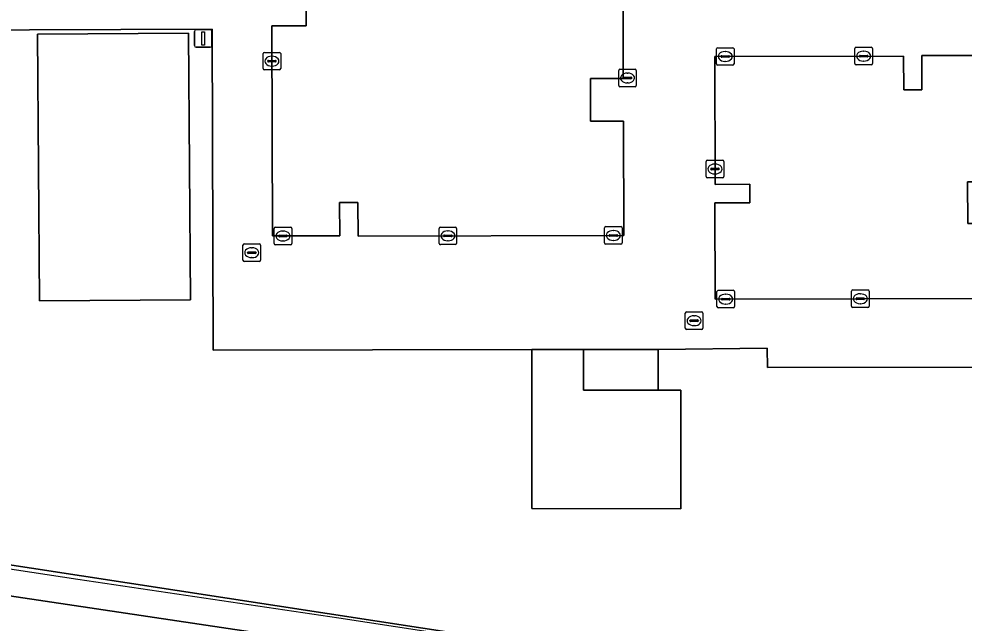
# Model space of a CAD drawing. Extents: x 160203 to 161530, y 379528 to 381797.
# Drawn here: x 160864.7 to 160918.3, y 380552.4 to 380586.7 of the extents above; entities that cross this region are included whole.
import ezdxf

# ---------------------------------------------------------------- set-up
doc = ezdxf.new("R2010")
doc.units = 0
for name, color, linetype in [('IMGEO_Gemengd_bos', 7, 'Continuous'), ('IMGEO_Grasland_overig', 7, 'Continuous'), ('IMGEO_Hek', 7, 'Continuous'), ('IMGEO_Kolk', 7, 'Continuous'), ('IMGEO_Lichtmast', 7, 'Continuous'), ('IMGEO_Pand', 7, 'Continuous'), ('IMGEO_Parkeervlak_gesloten', 7, 'Continuous'), ('IMGEO_Rioolput', 7, 'Continuous'), ('IMGEO_Voetpad_gesloten', 7, 'Continuous'), ('IMGEO_Voetpad_open', 7, 'Continuous')]:
    doc.layers.add(name, color=color, linetype=linetype)

msp = doc.modelspace()

# ---------------------------------------------------------------- linework, layer by layer
at = {"layer": 'IMGEO_Gemengd_bos'}
for points in [[(160922.55, 380566.943), (160907.177, 380566.928), (160907.163, 380568.024), (160900.967, 380567.948), (160900.966, 380565.639), (160902.266, 380565.639), (160902.262, 380558.9), (160893.793, 380558.906), (160893.798, 380567.946), (160875.705, 380567.915), (160875.643, 380586.135), (160854.884, 380586.065)], [(160845.74, 380558.527), (160910.065, 380548.671)]]:
    msp.add_lwpolyline(points, dxfattribs=at)
msp.add_lwpolyline([(160874.413, 380570.765), (160865.834, 380570.704), (160865.726, 380585.858), (160874.305, 380585.919)], close=True, dxfattribs=at)
at = {"layer": 'IMGEO_Grasland_overig'}
msp.add_lwpolyline([(160940.686, 380542.511), (160940.334, 380544.69), (160910.065, 380548.671), (160845.74, 380558.527), (160845.744, 380556.692)], close=True, dxfattribs=at)
at = {"layer": 'IMGEO_Hek'}
msp.add_lwpolyline([(160964.899, 380552.777), (160964.896, 380551.38), (160959.504, 380551), (160940.157, 380543.996), (160899.412, 380550.147), (160882.829, 380552.68), (160868.014, 380554.875), (160845.741, 380558.276)], dxfattribs=at)
at = {"layer": 'IMGEO_Kolk'}
for p, q in [((160878.535, 380583.9), (160878.535, 380584.752)), ((160878.61, 380584.826), (160879.462, 380584.826)), ((160879.536, 380584.752), (160879.536, 380583.9)), ((160904.277, 380584.166), (160904.277, 380585.018)), ((160904.352, 380585.092), (160905.204, 380585.092)), ((160904.765, 380584.872), (160904.79, 380584.872)), ((160905.278, 380585.018), (160905.278, 380584.166)), ((160912.137, 380584.186), (160912.137, 380585.038)), ((160912.212, 380585.112), (160913.064, 380585.112)), ((160912.625, 380584.892), (160912.65, 380584.892)), ((160913.138, 380585.038), (160913.138, 380584.186)), ((160878.794, 380584.32), (160878.794, 380584.332)), ((160879.232, 380584.283), (160878.834, 380584.283)), ((160878.837, 380584.369), (160879.235, 380584.369)), ((160879.023, 380584.606), (160879.048, 380584.606)), ((160879.278, 380584.332), (160879.278, 380584.32)), ((160904.536, 380584.586), (160904.536, 380584.598)), ((160904.974, 380584.549), (160904.576, 380584.549)), ((160904.579, 380584.635), (160904.977, 380584.635)), ((160904.788, 380584.312), (160904.763, 380584.312)), ((160905.02, 380584.598), (160905.02, 380584.586)), ((160912.396, 380584.606), (160912.396, 380584.618)), ((160912.834, 380584.569), (160912.436, 380584.569)), ((160912.439, 380584.655), (160912.837, 380584.655)), ((160912.648, 380584.332), (160912.623, 380584.332)), ((160912.88, 380584.618), (160912.88, 380584.606)), ((160879.462, 380583.826), (160878.61, 380583.826)), ((160879.046, 380584.046), (160879.021, 380584.046)), ((160898.727, 380582.943), (160898.727, 380583.795)), ((160898.802, 380583.869), (160899.654, 380583.869)), ((160899.728, 380583.795), (160899.728, 380582.943)), ((160905.204, 380584.092), (160904.352, 380584.092)), ((160913.064, 380584.112), (160912.212, 380584.112)), ((160898.986, 380583.363), (160898.986, 380583.375)), ((160899.424, 380583.326), (160899.026, 380583.326)), ((160899.029, 380583.412), (160899.427, 380583.412)), ((160899.215, 380583.649), (160899.24, 380583.649)), ((160899.47, 380583.375), (160899.47, 380583.363)), ((160899.654, 380582.869), (160898.802, 380582.869)), ((160899.238, 380583.089), (160899.213, 380583.089)), ((160903.694, 380577.773), (160903.694, 380578.625)), ((160903.769, 380578.699), (160904.621, 380578.699)), ((160904.182, 380578.479), (160904.207, 380578.479)), ((160904.695, 380578.625), (160904.695, 380577.773)), ((160903.953, 380578.193), (160903.953, 380578.205)), ((160904.391, 380578.156), (160903.993, 380578.156)), ((160903.996, 380578.242), (160904.394, 380578.242)), ((160904.205, 380577.919), (160904.18, 380577.919)), ((160904.437, 380578.205), (160904.437, 380578.193)), ((160904.621, 380577.699), (160903.769, 380577.699)), ((160879.162, 380573.969), (160879.162, 380574.821)), ((160879.237, 380574.895), (160880.089, 380574.895)), ((160879.65, 380574.675), (160879.675, 380574.675)), ((160880.163, 380574.821), (160880.163, 380573.969)), ((160888.526, 380573.975), (160888.526, 380574.827)), ((160888.601, 380574.901), (160889.453, 380574.901)), ((160889.014, 380574.681), (160889.039, 380574.681)), ((160889.527, 380574.827), (160889.527, 380573.975)), ((160897.926, 380573.999), (160897.926, 380574.851)), ((160898.001, 380574.925), (160898.853, 380574.925)), ((160898.414, 380574.705), (160898.439, 380574.705)), ((160898.927, 380574.851), (160898.927, 380573.999)), ((160879.421, 380574.389), (160879.421, 380574.401)), ((160879.859, 380574.352), (160879.461, 380574.352)), ((160879.464, 380574.438), (160879.862, 380574.438)), ((160879.673, 380574.115), (160879.648, 380574.115)), ((160879.905, 380574.401), (160879.905, 380574.389)), ((160888.785, 380574.395), (160888.785, 380574.407)), ((160889.223, 380574.358), (160888.825, 380574.358)), ((160888.828, 380574.444), (160889.226, 380574.444)), ((160889.037, 380574.121), (160889.012, 380574.121)), ((160889.269, 380574.407), (160889.269, 380574.395)), ((160898.185, 380574.419), (160898.185, 380574.431)), ((160898.623, 380574.382), (160898.225, 380574.382)), ((160898.228, 380574.468), (160898.626, 380574.468)), ((160898.437, 380574.145), (160898.412, 380574.145)), ((160898.669, 380574.431), (160898.669, 380574.419)), ((160880.089, 380573.895), (160879.237, 380573.895)), ((160889.453, 380573.901), (160888.601, 380573.901)), ((160898.853, 380573.925), (160898.001, 380573.925)), ((160912.022, 380571.328), (160912.874, 380571.328)), ((160904.307, 380570.382), (160904.307, 380571.234)), ((160904.382, 380571.308), (160905.234, 380571.308)), ((160904.566, 380570.802), (160904.566, 380570.814)), ((160904.609, 380570.851), (160905.007, 380570.851)), ((160904.795, 380571.088), (160904.82, 380571.088)), ((160905.05, 380570.814), (160905.05, 380570.802)), ((160905.308, 380571.234), (160905.308, 380570.382)), ((160911.947, 380570.402), (160911.947, 380571.254)), ((160912.206, 380570.822), (160912.206, 380570.834)), ((160912.644, 380570.785), (160912.246, 380570.785)), ((160912.249, 380570.871), (160912.647, 380570.871)), ((160912.435, 380571.108), (160912.46, 380571.108)), ((160912.69, 380570.834), (160912.69, 380570.822)), ((160912.948, 380571.254), (160912.948, 380570.402)), ((160905.234, 380570.308), (160904.382, 380570.308)), ((160905.004, 380570.765), (160904.606, 380570.765)), ((160904.818, 380570.528), (160904.793, 380570.528)), ((160912.874, 380570.328), (160912.022, 380570.328)), ((160912.458, 380570.548), (160912.433, 380570.548))]:
    msp.add_line(p, q, dxfattribs=at)
for points in [[(160878.535, 380583.9), (160878.535, 380584.752)], [(160878.61, 380584.826), (160879.462, 380584.826)], [(160879.536, 380584.752), (160879.536, 380583.9)], [(160904.277, 380584.166), (160904.277, 380585.018)], [(160904.352, 380585.092), (160905.204, 380585.092)], [(160905.278, 380585.018), (160905.278, 380584.166)], [(160912.137, 380584.186), (160912.137, 380585.038)], [(160912.212, 380585.112), (160913.064, 380585.112)], [(160913.138, 380585.038), (160913.138, 380584.186)], [(160879.462, 380583.826), (160878.61, 380583.826)], [(160898.727, 380582.943), (160898.727, 380583.795)], [(160898.802, 380583.869), (160899.654, 380583.869)], [(160899.728, 380583.795), (160899.728, 380582.943)], [(160905.204, 380584.092), (160904.352, 380584.092)], [(160913.064, 380584.112), (160912.212, 380584.112)], [(160899.654, 380582.869), (160898.802, 380582.869)], [(160903.694, 380577.773), (160903.694, 380578.625)], [(160903.769, 380578.699), (160904.621, 380578.699)], [(160904.695, 380578.625), (160904.695, 380577.773)], [(160904.621, 380577.699), (160903.769, 380577.699)], [(160879.162, 380573.969), (160879.162, 380574.821)], [(160879.237, 380574.895), (160880.089, 380574.895)], [(160880.163, 380574.821), (160880.163, 380573.969)], [(160888.526, 380573.975), (160888.526, 380574.827)], [(160888.601, 380574.901), (160889.453, 380574.901)], [(160889.527, 380574.827), (160889.527, 380573.975)], [(160897.926, 380573.999), (160897.926, 380574.851)], [(160898.001, 380574.925), (160898.853, 380574.925)], [(160898.927, 380574.851), (160898.927, 380573.999)], [(160880.089, 380573.895), (160879.237, 380573.895)], [(160889.453, 380573.901), (160888.601, 380573.901)], [(160898.853, 380573.925), (160898.001, 380573.925)], [(160912.022, 380571.328), (160912.874, 380571.328)], [(160904.307, 380570.382), (160904.307, 380571.234)], [(160904.382, 380571.308), (160905.234, 380571.308)], [(160905.308, 380571.234), (160905.308, 380570.382)], [(160911.947, 380570.402), (160911.947, 380571.254)], [(160912.948, 380571.254), (160912.948, 380570.402)], [(160905.234, 380570.308), (160904.382, 380570.308)], [(160912.874, 380570.328), (160912.022, 380570.328)]]:
    msp.add_lwpolyline(points, dxfattribs=at)
for centre, radius, start, end in [((160878.612, 380584.75), 0.0765, 91.552, 178.448), ((160878.612, 380584.75), 0.0765, 91.552, 178.448), ((160879.46, 380584.75), 0.0765, 1.552, 88.448), ((160879.46, 380584.75), 0.0765, 1.552, 88.448), ((160904.354, 380585.016), 0.0765, 91.552, 178.448), ((160904.354, 380585.016), 0.0765, 91.552, 178.448), ((160905.202, 380585.016), 0.0765, 1.552, 88.448), ((160905.202, 380585.016), 0.0765, 1.552, 88.448), ((160912.214, 380585.036), 0.0765, 91.552, 178.448), ((160912.214, 380585.036), 0.0765, 91.552, 178.448), ((160913.062, 380585.036), 0.0765, 1.552, 88.448), ((160913.062, 380585.036), 0.0765, 1.552, 88.448), ((160878.834, 380584.329), 0.0403, 85.8775, 175.7526), ((160878.831, 380584.319), 0.0366, 178.938, 274.7102), ((160879.235, 380584.326), 0.043, 264.8664, 352.4533), ((160879.239, 380584.331), 0.0386, 1.7309, 96.639), ((160904.576, 380584.595), 0.0403, 85.8775, 175.7526), ((160904.573, 380584.585), 0.0366, 178.938, 274.7102), ((160904.977, 380584.592), 0.043, 264.8664, 352.4533), ((160904.981, 380584.597), 0.0386, 1.7309, 96.639), ((160912.436, 380584.615), 0.0403, 85.8775, 175.7526), ((160912.433, 380584.605), 0.0366, 178.938, 274.7102), ((160912.837, 380584.612), 0.043, 264.8664, 352.4533), ((160912.841, 380584.617), 0.0386, 1.7309, 96.639), ((160878.612, 380583.902), 0.0765, 181.552, 268.448), ((160878.612, 380583.902), 0.0765, 181.552, 268.448), ((160879.46, 380583.902), 0.0765, 271.552, 358.448), ((160879.46, 380583.902), 0.0765, 271.552, 358.448), ((160898.804, 380583.793), 0.0765, 91.552, 178.448), ((160898.804, 380583.793), 0.0765, 91.552, 178.448), ((160899.652, 380583.793), 0.0765, 1.552, 88.448), ((160899.652, 380583.793), 0.0765, 1.552, 88.448), ((160904.354, 380584.168), 0.0765, 181.552, 268.448), ((160904.354, 380584.168), 0.0765, 181.552, 268.448), ((160905.202, 380584.168), 0.0765, 271.552, 358.448), ((160905.202, 380584.168), 0.0765, 271.552, 358.448), ((160912.214, 380584.188), 0.0765, 181.552, 268.448), ((160912.214, 380584.188), 0.0765, 181.552, 268.448), ((160913.062, 380584.188), 0.0765, 271.552, 358.448), ((160913.062, 380584.188), 0.0765, 271.552, 358.448), ((160899.026, 380583.372), 0.0403, 85.8775, 175.7526), ((160899.023, 380583.362), 0.0366, 178.938, 274.7102), ((160899.427, 380583.369), 0.043, 264.8664, 352.4533), ((160899.431, 380583.374), 0.0386, 1.7309, 96.639), ((160898.804, 380582.945), 0.0765, 181.552, 268.448), ((160898.804, 380582.945), 0.0765, 181.552, 268.448), ((160899.652, 380582.945), 0.0765, 271.552, 358.448), ((160899.652, 380582.945), 0.0765, 271.552, 358.448), ((160903.771, 380578.623), 0.0765, 91.552, 178.448), ((160903.771, 380578.623), 0.0765, 91.552, 178.448), ((160904.619, 380578.623), 0.0765, 1.552, 88.448), ((160904.619, 380578.623), 0.0765, 1.552, 88.448), ((160903.771, 380577.775), 0.0765, 181.552, 268.448), ((160903.771, 380577.775), 0.0765, 181.552, 268.448), ((160903.993, 380578.202), 0.0403, 85.8775, 175.7526), ((160903.99, 380578.192), 0.0366, 178.938, 274.7102), ((160904.394, 380578.199), 0.043, 264.8664, 352.4533), ((160904.398, 380578.204), 0.0386, 1.7309, 96.639), ((160904.619, 380577.775), 0.0765, 271.552, 358.448), ((160904.619, 380577.775), 0.0765, 271.552, 358.448), ((160879.239, 380574.819), 0.0765, 91.552, 178.448), ((160879.239, 380574.819), 0.0765, 91.552, 178.448), ((160880.087, 380574.819), 0.0765, 1.552, 88.448), ((160880.087, 380574.819), 0.0765, 1.552, 88.448), ((160888.603, 380574.825), 0.0765, 91.552, 178.448), ((160888.603, 380574.825), 0.0765, 91.552, 178.448), ((160889.451, 380574.825), 0.0765, 1.552, 88.448), ((160889.451, 380574.825), 0.0765, 1.552, 88.448), ((160898.003, 380574.849), 0.0765, 91.552, 178.448), ((160898.003, 380574.849), 0.0765, 91.552, 178.448), ((160898.851, 380574.849), 0.0765, 1.552, 88.448), ((160898.851, 380574.849), 0.0765, 1.552, 88.448), ((160879.461, 380574.398), 0.0403, 85.8775, 175.7526), ((160879.458, 380574.388), 0.0366, 178.938, 274.7102), ((160879.862, 380574.395), 0.043, 264.8664, 352.4533), ((160879.866, 380574.4), 0.0386, 1.7309, 96.639), ((160888.825, 380574.404), 0.0403, 85.8775, 175.7526), ((160888.822, 380574.394), 0.0366, 178.938, 274.7102), ((160889.226, 380574.401), 0.043, 264.8664, 352.4533), ((160889.23, 380574.406), 0.0386, 1.7309, 96.639), ((160898.003, 380574.001), 0.0765, 181.552, 268.448), ((160898.003, 380574.001), 0.0765, 181.552, 268.448), ((160898.225, 380574.428), 0.0403, 85.8775, 175.7526), ((160898.222, 380574.418), 0.0366, 178.938, 274.7102), ((160898.626, 380574.425), 0.043, 264.8664, 352.4533), ((160898.63, 380574.43), 0.0386, 1.7309, 96.639), ((160898.851, 380574.001), 0.0765, 271.552, 358.448), ((160898.851, 380574.001), 0.0765, 271.552, 358.448), ((160879.239, 380573.971), 0.0765, 181.552, 268.448), ((160879.239, 380573.971), 0.0765, 181.552, 268.448), ((160880.087, 380573.971), 0.0765, 271.552, 358.448), ((160880.087, 380573.971), 0.0765, 271.552, 358.448), ((160888.603, 380573.977), 0.0765, 181.552, 268.448), ((160888.603, 380573.977), 0.0765, 181.552, 268.448), ((160889.451, 380573.977), 0.0765, 271.552, 358.448), ((160889.451, 380573.977), 0.0765, 271.552, 358.448), ((160912.024, 380571.252), 0.0765, 91.552, 178.448), ((160912.024, 380571.252), 0.0765, 91.552, 178.448), ((160912.872, 380571.252), 0.0765, 1.552, 88.448), ((160912.872, 380571.252), 0.0765, 1.552, 88.448), ((160904.384, 380571.232), 0.0765, 91.552, 178.448), ((160904.384, 380571.232), 0.0765, 91.552, 178.448), ((160904.606, 380570.811), 0.0403, 85.8775, 175.7526), ((160904.603, 380570.801), 0.0366, 178.938, 274.7102), ((160905.007, 380570.808), 0.043, 264.8664, 352.4533), ((160905.011, 380570.813), 0.0386, 1.7309, 96.639), ((160905.232, 380571.232), 0.0765, 1.552, 88.448), ((160905.232, 380571.232), 0.0765, 1.552, 88.448), ((160912.246, 380570.831), 0.0403, 85.8775, 175.7526), ((160912.243, 380570.821), 0.0366, 178.938, 274.7102), ((160912.647, 380570.828), 0.043, 264.8664, 352.4533), ((160912.651, 380570.833), 0.0386, 1.7309, 96.639), ((160904.384, 380570.384), 0.0765, 181.552, 268.448), ((160904.384, 380570.384), 0.0765, 181.552, 268.448), ((160905.232, 380570.384), 0.0765, 271.552, 358.448), ((160905.232, 380570.384), 0.0765, 271.552, 358.448), ((160912.024, 380570.404), 0.0765, 181.552, 268.448), ((160912.024, 380570.404), 0.0765, 181.552, 268.448), ((160912.872, 380570.404), 0.0765, 271.552, 358.448), ((160912.872, 380570.404), 0.0765, 271.552, 358.448)]:
    msp.add_arc(centre, radius, start, end, dxfattribs=at)
for centre, major_axis, ratio, start_param, end_param in [((160904.764, 380584.592), (-0.387, 0.002), 0.722429, 4.712389, 7.853982), ((160904.789, 380584.592), (-0.39, 0.002), 0.717154, 1.570796, 4.712389), ((160912.624, 380584.612), (-0.387, 0.002), 0.722429, 4.712389, 7.853982), ((160912.649, 380584.612), (-0.39, 0.002), 0.717154, 1.570796, 4.712389), ((160879.022, 380584.326), (-0.387, 0.002), 0.722429, 4.712389, 7.853982), ((160879.047, 380584.326), (-0.39, 0.002), 0.717154, 1.570796, 4.712389), ((160899.214, 380583.369), (-0.387, 0.002), 0.722429, 4.712389, 7.853982), ((160899.239, 380583.369), (-0.39, 0.002), 0.717154, 1.570796, 4.712389), ((160904.181, 380578.199), (-0.387, 0.002), 0.722429, 4.712389, 7.853982), ((160904.206, 380578.199), (-0.39, 0.002), 0.717154, 1.570796, 4.712389), ((160879.649, 380574.395), (-0.387, 0.002), 0.722429, 4.712389, 7.853982), ((160879.674, 380574.395), (-0.39, 0.002), 0.717154, 1.570796, 4.712389), ((160889.013, 380574.401), (-0.387, 0.002), 0.722429, 4.712389, 7.853982), ((160889.038, 380574.401), (-0.39, 0.002), 0.717154, 1.570796, 4.712389), ((160898.413, 380574.425), (-0.387, 0.002), 0.722429, 4.712389, 7.853982), ((160898.438, 380574.425), (-0.39, 0.002), 0.717154, 1.570796, 4.712389), ((160904.794, 380570.808), (-0.387, 0.002), 0.722429, 4.712389, 7.853982), ((160904.819, 380570.808), (-0.39, 0.002), 0.717154, 1.570796, 4.712389), ((160912.434, 380570.828), (-0.387, 0.002), 0.722429, 4.712389, 7.853982), ((160912.459, 380570.828), (-0.39, 0.002), 0.717154, 1.570796, 4.712389)]:
    msp.add_ellipse(centre, major_axis=major_axis, ratio=ratio, start_param=start_param, end_param=end_param, dxfattribs=at)
at = {"layer": 'IMGEO_Lichtmast'}
for p, q in [((160874.636, 380585.217), (160874.636, 380586.017)), ((160874.636, 380586.017), (160874.636, 380585.217)), ((160874.736, 380586.117), (160875.526, 380586.117)), ((160875.526, 380586.117), (160874.736, 380586.117)), ((160875.626, 380586.017), (160875.626, 380585.217)), ((160875.626, 380585.217), (160875.626, 380586.017)), ((160875.526, 380585.117), (160874.736, 380585.117)), ((160874.736, 380585.117), (160875.526, 380585.117))]:
    msp.add_line(p, q, dxfattribs=at)
msp.add_lwpolyline([(160875.056, 380585.992), (160875.206, 380585.992), (160875.206, 380585.242), (160875.056, 380585.242), (160875.056, 380585.992)], dxfattribs=at)
for centre, start, end in [((160874.736, 380586.017), 90, 180), ((160874.736, 380586.017), 90, 180), ((160875.526, 380586.017), 0, 90), ((160875.526, 380586.017), 360, 90), ((160874.736, 380585.217), 180, 270), ((160874.736, 380585.217), 180, 270), ((160875.526, 380585.217), 270, 0), ((160875.526, 380585.217), 270, 0)]:
    msp.add_arc(centre, 0.1, start, end, dxfattribs=at)
at = {"layer": 'IMGEO_Pand'}
for points in [[(160883.926, 380574.388), (160899.027, 380574.427), (160899.01, 380580.919), (160897.126, 380580.914), (160897.119, 380583.343), (160898.982, 380583.348), (160898.958, 380592.854), (160893.607, 380592.84), (160893.612, 380590.945), (160892.572, 380590.942), (160892.567, 380592.871), (160879, 380592.835), (160879.015, 380587.431), (160880.975, 380587.436), (160880.978, 380586.331), (160879.031, 380586.326), (160879.063, 380574.393), (160882.886, 380574.403), (160882.881, 380576.292), (160883.921, 380576.295)], [(160865.834, 380570.704), (160874.413, 380570.765), (160874.305, 380585.919), (160865.726, 380585.858)], [(160904.208, 380570.806), (160920.449, 380570.849), (160920.438, 380575.102), (160918.547, 380575.097), (160918.54, 380577.471), (160920.53, 380577.477), (160920.512, 380584.65), (160915.933, 380584.638), (160915.938, 380582.698), (160914.913, 380582.695), (160914.908, 380584.618), (160904.178, 380584.59), (160904.197, 380577.323), (160906.174, 380577.329), (160906.177, 380576.284), (160904.194, 380576.279)], [(160900.967, 380567.948), (160896.724, 380567.951), (160896.723, 380565.642), (160900.966, 380565.639)]]:
    msp.add_lwpolyline(points, close=True, dxfattribs=at)
at = {"layer": 'IMGEO_Parkeervlak_gesloten'}
msp.add_lwpolyline([(161024.98, 380529.951), (161000, 380533.651), (160940.686, 380542.511), (160845.744, 380556.692), (160833.175, 380558.569), (160830.154, 380559), (160828.405, 380559.25), (160827.637, 380559.36), (160827.221, 380554.627), (160828.18, 380554.482), (161000, 380528.513), (161026.173, 380524.441), (161026.899, 380529.633)], close=True, dxfattribs=at)
at = {"layer": 'IMGEO_Rioolput'}
for p, q in [((160877.393, 380573.016), (160877.393, 380573.868)), ((160877.468, 380573.942), (160878.32, 380573.942)), ((160877.695, 380573.485), (160878.093, 380573.485)), ((160877.881, 380573.722), (160877.906, 380573.722)), ((160878.394, 380573.868), (160878.394, 380573.016)), ((160878.32, 380572.942), (160877.468, 380572.942)), ((160877.652, 380573.436), (160877.652, 380573.448)), ((160878.09, 380573.399), (160877.692, 380573.399)), ((160877.904, 380573.162), (160877.879, 380573.162)), ((160878.136, 380573.448), (160878.136, 380573.436)), ((160902.511, 380569.153), (160902.511, 380570.005)), ((160902.586, 380570.079), (160903.438, 380570.079)), ((160902.999, 380569.859), (160903.024, 380569.859)), ((160903.512, 380570.005), (160903.512, 380569.153)), ((160902.77, 380569.573), (160902.77, 380569.585)), ((160903.208, 380569.536), (160902.81, 380569.536)), ((160902.813, 380569.622), (160903.211, 380569.622)), ((160903.022, 380569.299), (160902.997, 380569.299)), ((160903.254, 380569.585), (160903.254, 380569.573)), ((160903.438, 380569.079), (160902.586, 380569.079))]:
    msp.add_line(p, q, dxfattribs=at)
for points in [[(160877.393, 380573.016), (160877.393, 380573.868)], [(160877.468, 380573.942), (160878.32, 380573.942)], [(160878.394, 380573.868), (160878.394, 380573.016)], [(160878.32, 380572.942), (160877.468, 380572.942)], [(160902.511, 380569.153), (160902.511, 380570.005)], [(160902.586, 380570.079), (160903.438, 380570.079)], [(160903.512, 380570.005), (160903.512, 380569.153)], [(160903.438, 380569.079), (160902.586, 380569.079)]]:
    msp.add_lwpolyline(points, dxfattribs=at)
for centre, radius, start, end in [((160877.47, 380573.866), 0.0765, 91.552, 178.448), ((160877.47, 380573.866), 0.0765, 91.552, 178.448), ((160877.692, 380573.445), 0.0403, 85.8775, 175.7526), ((160878.097, 380573.447), 0.0386, 1.7309, 96.639), ((160878.318, 380573.866), 0.0765, 1.552, 88.448), ((160878.318, 380573.866), 0.0765, 1.552, 88.448), ((160877.47, 380573.018), 0.0765, 181.552, 268.448), ((160877.47, 380573.018), 0.0765, 181.552, 268.448), ((160877.689, 380573.435), 0.0366, 178.938, 274.7102), ((160878.093, 380573.442), 0.043, 264.8664, 352.4533), ((160878.318, 380573.018), 0.0765, 271.552, 358.448), ((160878.318, 380573.018), 0.0765, 271.552, 358.448), ((160902.588, 380570.003), 0.0765, 91.552, 178.448), ((160902.588, 380570.003), 0.0765, 91.552, 178.448), ((160903.436, 380570.003), 0.0765, 1.552, 88.448), ((160903.436, 380570.003), 0.0765, 1.552, 88.448), ((160902.81, 380569.582), 0.0403, 85.8775, 175.7526), ((160902.807, 380569.572), 0.0366, 178.938, 274.7102), ((160903.211, 380569.579), 0.043, 264.8664, 352.4533), ((160903.215, 380569.584), 0.0386, 1.7309, 96.639), ((160902.588, 380569.155), 0.0765, 181.552, 268.448), ((160902.588, 380569.155), 0.0765, 181.552, 268.448), ((160903.436, 380569.155), 0.0765, 271.552, 358.448), ((160903.436, 380569.155), 0.0765, 271.552, 358.448)]:
    msp.add_arc(centre, radius, start, end, dxfattribs=at)
for centre, major_axis, ratio, start_param, end_param in [((160877.88, 380573.442), (-0.387, 0.002), 0.722429, 4.712389, 7.853982), ((160877.905, 380573.442), (-0.39, 0.002), 0.717154, 1.570796, 4.712389), ((160902.998, 380569.579), (-0.387, 0.002), 0.722429, 4.712389, 7.853982), ((160903.023, 380569.579), (-0.39, 0.002), 0.717154, 1.570796, 4.712389)]:
    msp.add_ellipse(centre, major_axis=major_axis, ratio=ratio, start_param=start_param, end_param=end_param, dxfattribs=at)
at = {"layer": 'IMGEO_Voetpad_gesloten'}
msp.add_lwpolyline([(160919.587, 380600.766), (160883.249, 380600.705), (160875.237, 380600.792), (160875.246, 380603.896), (160875.292, 380608.09), (160874.167, 380608.087), (160854.836, 380608.041), (160854.84, 380606.242), (160854.844, 380604.464), (160854.884, 380586.065), (160875.643, 380586.135), (160875.705, 380567.915), (160893.798, 380567.946), (160896.724, 380567.951), (160900.967, 380567.948), (160907.163, 380568.024), (160907.177, 380566.928), (160922.55, 380566.943)], dxfattribs=at)
for points in [[(160898.982, 380583.348), (160897.119, 380583.343), (160897.126, 380580.914), (160899.01, 380580.919), (160899.027, 380574.427), (160883.926, 380574.388), (160883.921, 380576.295), (160882.881, 380576.292), (160882.886, 380574.403), (160879.063, 380574.393), (160879.031, 380586.326), (160880.978, 380586.331), (160880.975, 380587.436), (160879.015, 380587.431), (160879, 380592.835), (160892.567, 380592.871), (160892.572, 380590.942), (160893.612, 380590.945), (160893.607, 380592.84), (160898.958, 380592.854)], [(160920.53, 380577.477), (160918.54, 380577.471), (160918.547, 380575.097), (160920.438, 380575.102), (160920.449, 380570.849), (160904.208, 380570.806), (160904.194, 380576.279), (160906.177, 380576.284), (160906.174, 380577.329), (160904.197, 380577.323), (160904.178, 380584.59), (160914.908, 380584.618), (160914.913, 380582.695), (160915.938, 380582.698), (160915.933, 380584.638), (160920.512, 380584.65)]]:
    msp.add_lwpolyline(points, close=True, dxfattribs=at)
at = {"layer": 'IMGEO_Voetpad_open'}
msp.add_lwpolyline([(160893.798, 380567.946), (160893.793, 380558.906), (160902.262, 380558.9), (160902.266, 380565.639), (160900.966, 380565.639), (160896.723, 380565.642), (160896.724, 380567.951)], close=True, dxfattribs=at)

doc.saveas('drawing.dxf')
